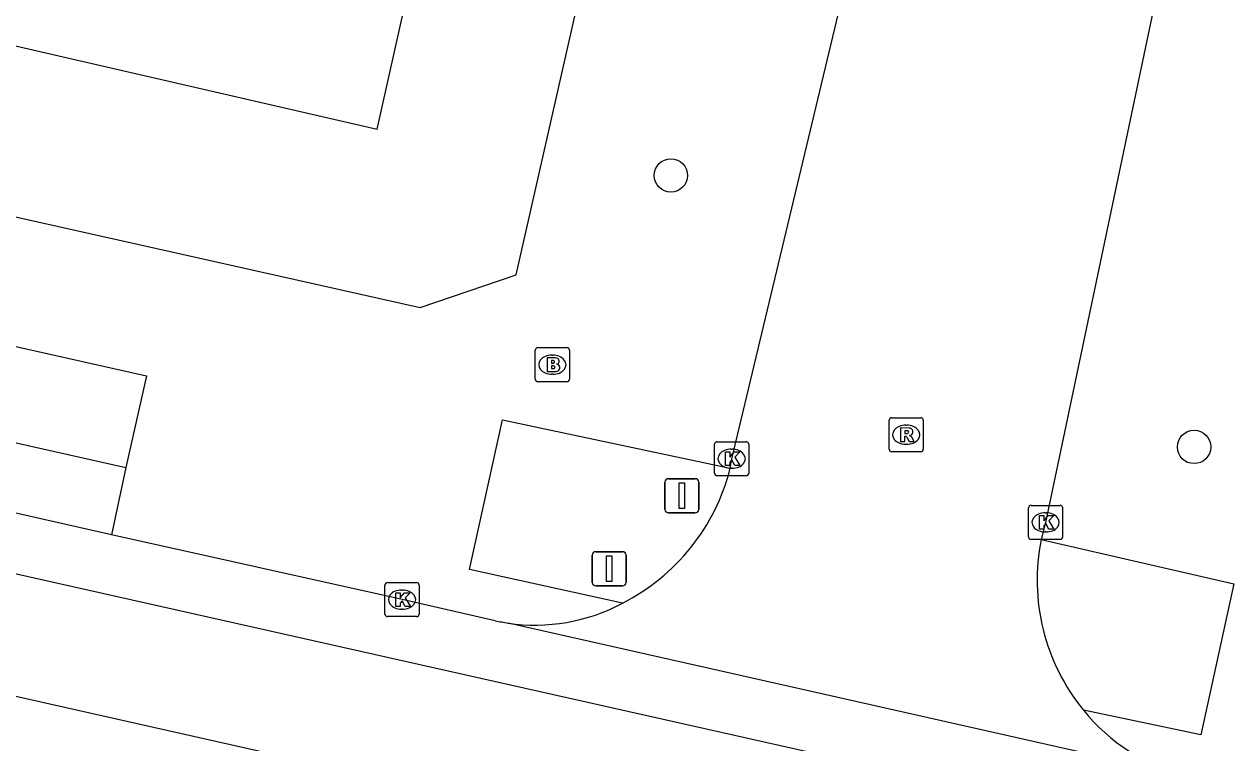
# Model space of a CAD drawing. Extents: x 161771 to 163125, y 382479 to 383177.
# Drawn here: x 162488.21 to 162523.69, y 382838.37 to 382859.44 of the extents above; entities that cross this region are included whole.
import ezdxf

# ---------------------------------------------------------------- set-up
doc = ezdxf.new("R2010")
doc.units = 0
for name, color, linetype in [('IMGEO_Boom', 7, 'Continuous'), ('IMGEO_Brandkraan', 7, 'Continuous'), ('IMGEO_Kolk', 7, 'Continuous'), ('IMGEO_Pand', 7, 'Continuous'), ('IMGEO_Parkeervlak_open', 7, 'Continuous'), ('IMGEO_Rijbaan_lokaal_gesloten', 7, 'Continuous'), ('IMGEO_Rijbaan_lokaal_open', 7, 'Continuous'), ('IMGEO_Rioolput', 7, 'Continuous'), ('IMGEO_Verkeersbordpaal', 7, 'Continuous'), ('IMGEO_Voetpad_open', 7, 'Continuous')]:
    doc.layers.add(name, color=color, linetype=linetype)

msp = doc.modelspace()

# ---------------------------------------------------------------- linework, layer by layer
at = {"layer": 'IMGEO_Boom'}
for centre in [(162507.179, 382855.009), (162522.524, 382847.046)]:
    msp.add_circle(centre, 0.489, dxfattribs=at)
at = {"layer": 'IMGEO_Brandkraan'}
for p, q in [((162503.278, 382849.958), (162504.13, 382849.958)), ((162503.203, 382849.032), (162503.203, 382849.884)), ((162503.691, 382849.738), (162503.716, 382849.738)), ((162504.204, 382849.884), (162504.204, 382849.032)), ((162504.13, 382848.958), (162503.278, 382848.958)), ((162503.714, 382849.178), (162503.689, 382849.178))]:
    msp.add_line(p, q, dxfattribs=at)
for points in [[(162503.278, 382849.958), (162504.13, 382849.958)], [(162503.203, 382849.032), (162503.203, 382849.884)], [(162503.551, 382849.658), (162503.551, 382849.258), (162503.764, 382849.258)], [(162503.782, 382849.658), (162503.551, 382849.658)], [(162503.73, 382849.577), (162503.676, 382849.577), (162503.676, 382849.501)], [(162504.204, 382849.884), (162504.204, 382849.032)], [(162503.676, 382849.501), (162503.729, 382849.501)], [(162503.738, 382849.425), (162503.676, 382849.425), (162503.676, 382849.344)], [(162503.676, 382849.344), (162503.738, 382849.344)], [(162504.13, 382848.958), (162503.278, 382848.958)]]:
    msp.add_lwpolyline(points, dxfattribs=at)
for centre, radius, start, end in [((162503.28, 382849.882), 0.0765, 91.552, 178.448), ((162503.28, 382849.882), 0.0765, 91.552, 178.448), ((162504.128, 382849.882), 0.0765, 1.552, 88.448), ((162504.128, 382849.882), 0.0765, 1.552, 88.448), ((162503.731, 382849.539), 0.0379, 267.8285, 90.9355), ((162503.786, 382849.513), 0.145, 59.4692, 91.5367), ((162503.811, 382849.56), 0.0922, 285.5137, 58.1501), ((162503.739, 382849.384), 0.0404, 269.8759, 90.5077), ((162503.77, 382849.509), 0.251, 268.6676, 293.5347), ((162503.816, 382849.368), 0.105, 301.3115, 78.989), ((162503.28, 382849.034), 0.0765, 181.552, 268.448), ((162503.28, 382849.034), 0.0765, 181.552, 268.448), ((162504.128, 382849.034), 0.0765, 271.552, 358.448), ((162504.128, 382849.034), 0.0765, 271.552, 358.448)]:
    msp.add_arc(centre, radius, start, end, dxfattribs=at)
for centre, major_axis, ratio, start_param, end_param in [((162503.69, 382849.458), (-0.387, 0.002), 0.722429, 4.712389, 7.853982), ((162503.715, 382849.458), (-0.39, 0.002), 0.717154, 1.570796, 4.712389)]:
    msp.add_ellipse(centre, major_axis=major_axis, ratio=ratio, start_param=start_param, end_param=end_param, dxfattribs=at)
at = {"layer": 'IMGEO_Kolk'}
for p, q in [((162508.461, 382846.275), (162508.461, 382847.127)), ((162508.536, 382847.201), (162509.388, 382847.201)), ((162509.462, 382847.127), (162509.462, 382846.275)), ((162508.949, 382846.981), (162508.974, 382846.981)), ((162508.972, 382846.421), (162508.947, 382846.421)), ((162509.388, 382846.201), (162508.536, 382846.201)), ((162517.743, 382845.335), (162518.595, 382845.335)), ((162517.668, 382844.409), (162517.668, 382845.261)), ((162518.156, 382845.115), (162518.181, 382845.115)), ((162518.669, 382845.261), (162518.669, 382844.409)), ((162518.595, 382844.335), (162517.743, 382844.335)), ((162518.179, 382844.555), (162518.154, 382844.555)), ((162498.794, 382842.146), (162498.794, 382842.998)), ((162498.869, 382843.072), (162499.721, 382843.072)), ((162499.282, 382842.852), (162499.307, 382842.852)), ((162499.795, 382842.998), (162499.795, 382842.146)), ((162499.305, 382842.292), (162499.28, 382842.292)), ((162499.721, 382842.072), (162498.869, 382842.072))]:
    msp.add_line(p, q, dxfattribs=at)
for points in [[(162508.461, 382846.275), (162508.461, 382847.127)], [(162508.536, 382847.201), (162509.388, 382847.201)], [(162509.462, 382847.127), (162509.462, 382846.275)], [(162508.782, 382846.901), (162508.905, 382846.901), (162508.905, 382846.75), (162509.035, 382846.901), (162509.199, 382846.901), (162509.053, 382846.75), (162509.206, 382846.501), (162509.054, 382846.501), (162508.969, 382846.665), (162508.905, 382846.598), (162508.905, 382846.501), (162508.782, 382846.501), (162508.782, 382846.901)], [(162509.388, 382846.201), (162508.536, 382846.201)], [(162517.743, 382845.335), (162518.595, 382845.335)], [(162517.668, 382844.409), (162517.668, 382845.261)], [(162517.989, 382845.035), (162518.112, 382845.035), (162518.112, 382844.884), (162518.242, 382845.035), (162518.406, 382845.035), (162518.26, 382844.884), (162518.413, 382844.635), (162518.261, 382844.635), (162518.176, 382844.799), (162518.112, 382844.732), (162518.112, 382844.635), (162517.989, 382844.635), (162517.989, 382845.035)], [(162518.669, 382845.261), (162518.669, 382844.409)], [(162518.595, 382844.335), (162517.743, 382844.335)], [(162498.794, 382842.146), (162498.794, 382842.998)], [(162498.869, 382843.072), (162499.721, 382843.072)], [(162499.795, 382842.998), (162499.795, 382842.146)], [(162499.115, 382842.772), (162499.238, 382842.772), (162499.238, 382842.621), (162499.368, 382842.772), (162499.532, 382842.772), (162499.386, 382842.621), (162499.539, 382842.372), (162499.387, 382842.372), (162499.302, 382842.536), (162499.238, 382842.469), (162499.238, 382842.372), (162499.115, 382842.372), (162499.115, 382842.772)], [(162499.721, 382842.072), (162498.869, 382842.072)]]:
    msp.add_lwpolyline(points, dxfattribs=at)
for centre, start, end in [((162508.538, 382847.125), 91.552, 178.448), ((162508.538, 382847.125), 91.552, 178.448), ((162509.386, 382847.125), 1.552, 88.448), ((162509.386, 382847.125), 1.552, 88.448), ((162508.538, 382846.277), 181.552, 268.448), ((162508.538, 382846.277), 181.552, 268.448), ((162509.386, 382846.277), 271.552, 358.448), ((162509.386, 382846.277), 271.552, 358.448), ((162517.745, 382845.259), 91.552, 178.448), ((162517.745, 382845.259), 91.552, 178.448), ((162518.593, 382845.259), 1.552, 88.448), ((162518.593, 382845.259), 1.552, 88.448), ((162517.745, 382844.411), 181.552, 268.448), ((162517.745, 382844.411), 181.552, 268.448), ((162518.593, 382844.411), 271.552, 358.448), ((162518.593, 382844.411), 271.552, 358.448), ((162498.871, 382842.996), 91.552, 178.448), ((162498.871, 382842.996), 91.552, 178.448), ((162499.719, 382842.996), 1.552, 88.448), ((162499.719, 382842.996), 1.552, 88.448), ((162498.871, 382842.148), 181.552, 268.448), ((162498.871, 382842.148), 181.552, 268.448), ((162499.719, 382842.148), 271.552, 358.448), ((162499.719, 382842.148), 271.552, 358.448)]:
    msp.add_arc(centre, 0.0765, start, end, dxfattribs=at)
for centre, major_axis, ratio, start_param, end_param in [((162508.948, 382846.701), (-0.387, 0.002), 0.722429, 4.712389, 7.853982), ((162508.973, 382846.701), (-0.39, 0.002), 0.717154, 1.570796, 4.712389), ((162518.155, 382844.835), (-0.387, 0.002), 0.722429, 4.712389, 7.853982), ((162518.18, 382844.835), (-0.39, 0.002), 0.717154, 1.570796, 4.712389), ((162499.281, 382842.572), (-0.387, 0.002), 0.722429, 4.712389, 7.853982), ((162499.306, 382842.572), (-0.39, 0.002), 0.717154, 1.570796, 4.712389)]:
    msp.add_ellipse(centre, major_axis=major_axis, ratio=ratio, start_param=start_param, end_param=end_param, dxfattribs=at)
at = {"layer": 'IMGEO_Pand'}
msp.add_lwpolyline([(162461.993, 382898.878), (162465.412, 382898.09), (162459.076, 382870.603), (162457.953, 382865.73), (162498.568, 382856.368), (162500, 382862.798), (162508.559, 382901.229), (162503.683, 382902.334), (162500, 382903.182), (162472.913, 382909.416)], dxfattribs=at)
at = {"layer": 'IMGEO_Parkeervlak_open'}
msp.add_lwpolyline([(162438.597, 382858.275), (162491.194, 382846.448)], dxfattribs=at)
at = {"layer": 'IMGEO_Rijbaan_lokaal_gesloten'}
for points in [[(162522.166, 382835.638), (162521.011, 382835.897), (162466.662, 382848.102), (162359.479, 382872.3)], [(162521.175, 382832.265), (162495.043, 382838.141), (162484.827, 382840.431), (162390.023, 382861.801), (162355.961, 382869.489)], [(162490.778, 382844.472), (162486.148, 382845.518), (162466.211, 382850.041), (162451.121, 382853.42), (162438.16, 382856.336)], [(162502.031, 382841.953), (162499.295, 382842.572), (162490.778, 382844.472)], [(162522.276, 382837.399), (162502.406, 382841.883)]]:
    msp.add_lwpolyline(points, dxfattribs=at)
msp.add_arc((162503.316, 382847.797), 5.984, 257.5998, 261.2532, dxfattribs=at)
at = {"layer": 'IMGEO_Rijbaan_lokaal_open'}
for points in [[(162508.921, 382846.421), (162508.962, 382846.701), (162512.808, 382862.756)], [(162521.569, 382861.013), (162518.169, 382844.835), (162518.04, 382844.331)]]:
    msp.add_lwpolyline(points, dxfattribs=at)
for centre, radius, start, end in [((162502.97, 382847.938), 6.141, 296.9969, 345.7012), ((162523.944, 382843.136), 6.023, 168.5576, 219.202), ((162503.206, 382847.213), 5.39, 261.4683, 298.2647), ((162523.704, 382842.915), 5.697, 219.0018, 255.4891)]:
    msp.add_arc(centre, radius, start, end, dxfattribs=at)
at = {"layer": 'IMGEO_Rioolput'}
for p, q in [((162513.581, 382846.978), (162513.581, 382847.83)), ((162513.656, 382847.904), (162514.508, 382847.904)), ((162514.582, 382847.83), (162514.582, 382846.978)), ((162514.069, 382847.684), (162514.094, 382847.684)), ((162514.092, 382847.124), (162514.067, 382847.124)), ((162514.508, 382846.904), (162513.656, 382846.904))]:
    msp.add_line(p, q, dxfattribs=at)
for points in [[(162513.581, 382846.978), (162513.581, 382847.83)], [(162513.656, 382847.904), (162514.508, 382847.904)], [(162514.582, 382847.83), (162514.582, 382846.978)], [(162514.17, 382847.602), (162513.918, 382847.604), (162513.918, 382847.204)], [(162514.096, 382847.523), (162514.042, 382847.523), (162514.042, 382847.442)], [(162514.042, 382847.442), (162514.094, 382847.442)], [(162513.918, 382847.204), (162514.042, 382847.204), (162514.042, 382847.366), (162514.053, 382847.366)], [(162514.1, 382847.337), (162514.171, 382847.204), (162514.311, 382847.204), (162514.246, 382847.33)], [(162514.508, 382846.904), (162513.656, 382846.904)]]:
    msp.add_lwpolyline(points, dxfattribs=at)
for centre, radius, start, end in [((162513.658, 382847.828), 0.0765, 91.552, 178.448), ((162513.658, 382847.828), 0.0765, 91.552, 178.448), ((162514.506, 382847.828), 0.0765, 1.552, 88.448), ((162514.506, 382847.828), 0.0765, 1.552, 88.448), ((162514.078, 382847.631), 0.19, 274.7715, 282.9687), ((162514.102, 382847.427), 0.0964, 77.0061, 93.1865), ((162514.116, 382847.484), 0.0378, 276.6634, 79.6772), ((162514.169, 382847.492), 0.109, 350.3612, 89.416), ((162514.167, 382847.492), 0.112, 277.5842, 350.9817), ((162514.052, 382847.313), 0.0533, 26.0293, 88.6989), ((162514.151, 382847.277), 0.108, 29.5134, 73.7905), ((162513.658, 382846.98), 0.0765, 181.552, 268.448), ((162513.658, 382846.98), 0.0765, 181.552, 268.448), ((162514.506, 382846.98), 0.0765, 271.552, 358.448), ((162514.506, 382846.98), 0.0765, 271.552, 358.448)]:
    msp.add_arc(centre, radius, start, end, dxfattribs=at)
for centre, major_axis, ratio, start_param, end_param in [((162514.068, 382847.404), (-0.387, 0.002), 0.722429, 4.712389, 7.853982), ((162514.093, 382847.404), (-0.39, 0.002), 0.717154, 1.570796, 4.712389)]:
    msp.add_ellipse(centre, major_axis=major_axis, ratio=ratio, start_param=start_param, end_param=end_param, dxfattribs=at)
at = {"layer": 'IMGEO_Verkeersbordpaal'}
for p, q in [((162507.105, 382846.115), (162507.895, 382846.115)), ((162507.895, 382846.115), (162507.105, 382846.115)), ((162507.005, 382845.215), (162507.005, 382846.015)), ((162507.005, 382846.015), (162507.005, 382845.215)), ((162507.995, 382846.015), (162507.995, 382845.215)), ((162507.995, 382845.215), (162507.995, 382846.015)), ((162507.895, 382845.115), (162507.105, 382845.115)), ((162507.105, 382845.115), (162507.895, 382845.115)), ((162504.974, 382843.976), (162505.764, 382843.976)), ((162505.764, 382843.976), (162504.974, 382843.976)), ((162504.874, 382843.076), (162504.874, 382843.876)), ((162504.874, 382843.876), (162504.874, 382843.076)), ((162505.864, 382843.876), (162505.864, 382843.076)), ((162505.864, 382843.076), (162505.864, 382843.876)), ((162505.764, 382842.976), (162504.974, 382842.976)), ((162504.974, 382842.976), (162505.764, 382842.976))]:
    msp.add_line(p, q, dxfattribs=at)
for points in [[(162507.425, 382845.99), (162507.575, 382845.99), (162507.575, 382845.24), (162507.425, 382845.24), (162507.425, 382845.99)], [(162505.294, 382843.851), (162505.444, 382843.851), (162505.444, 382843.101), (162505.294, 382843.101), (162505.294, 382843.851)]]:
    msp.add_lwpolyline(points, dxfattribs=at)
for centre, start, end in [((162507.105, 382846.015), 90, 180), ((162507.105, 382846.015), 90, 180), ((162507.895, 382846.015), 0, 90), ((162507.895, 382846.015), 360, 90), ((162507.105, 382845.215), 180, 270), ((162507.105, 382845.215), 180, 270), ((162507.895, 382845.215), 270, 0), ((162507.895, 382845.215), 270, 0), ((162504.974, 382843.876), 90, 180), ((162504.974, 382843.876), 90, 180), ((162505.764, 382843.876), 0, 90), ((162505.764, 382843.876), 360, 90), ((162504.974, 382843.076), 180, 270), ((162504.974, 382843.076), 180, 270), ((162505.764, 382843.076), 270, 0), ((162505.764, 382843.076), 270, 0)]:
    msp.add_arc(centre, 0.1, start, end, dxfattribs=at)
at = {"layer": 'IMGEO_Voetpad_open'}
for points in [[(162350.419, 382884.987), (162352.762, 382884.507), (162396.81, 382874.496), (162399.166, 382873.842), (162426.372, 382867.671), (162453.574, 382861.509), (162499.822, 382851.136), (162502.638, 382852.091), (162505.556, 382864.948)], [(162438.597, 382858.275), (162439.195, 382860.947), (162491.801, 382849.129), (162491.194, 382846.448)], [(162505.758, 382842.466), (162501.272, 382843.45), (162502.245, 382847.839), (162508.921, 382846.421)], [(162491.194, 382846.448), (162490.778, 382844.472)], [(162518.04, 382844.331), (162523.688, 382843.036), (162522.719, 382838.602), (162519.276, 382839.329)]]:
    msp.add_lwpolyline(points, dxfattribs=at)

doc.saveas('drawing.dxf')
